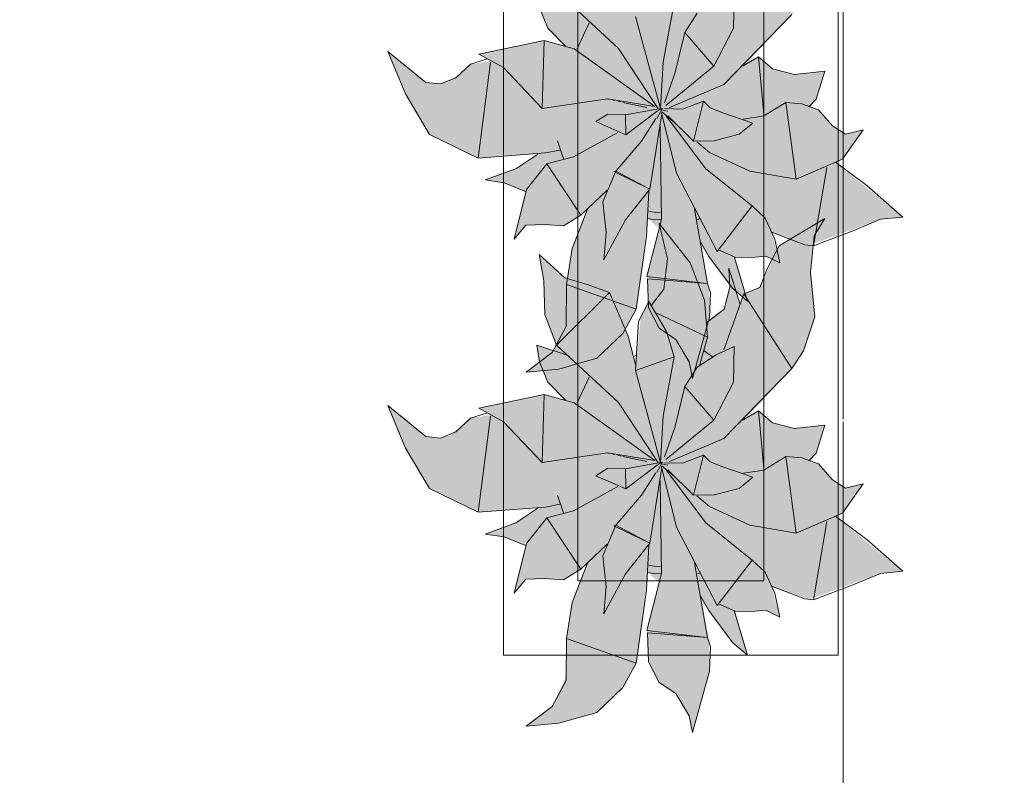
# Model space of a CAD drawing. Header units: millimetres. Extents: x -59761 to 112741, y -57975 to 46221.
# Tile 358 of 421: x 74743 to 76067, y -21503 to -20487. Entities that reach past the tile are written whole.
import ezdxf

# ---------------------------------------------------------------- set-up
doc = ezdxf.new("R2010")
doc.units = ezdxf.units.MM
doc.linetypes.add('короткая штриховая', pattern=[282.222222, 141.111111, -141.111111])
doc.linetypes.add('Штриховая', pattern=[564.444447, 282.222223, -282.222223])
for name, color, linetype in [('Интерьер - Мебель', 7, 'Continuous'), ('Элемент модели - Границы зон', 7, 'Continuous'), ('Элемент Модели - Зона', 7, 'Continuous')]:
    doc.layers.add(name, color=color, linetype=linetype)

msp = doc.modelspace()

# ---------------------------------------------------------------- hatches: boundary and pattern name
at = {"layer": 'Интерьер - Мебель', "linetype": 'Continuous', "lineweight": 0}
for points in [[(75238.13, -20530.01), (75261.57, -20587.25), (75294.14, -20641.57), (75359.54, -20673.43), (75439.45, -20668.04), (75411.7, -20686.8), (75368.65, -20702.89), (75394.53, -20706.52), (75423.13, -20718.16), (75408, -20782.3), (75423.53, -20763.69), (75466.35, -20763.97), (75473.91, -20764.57), (75497.33, -20750.25), (75506.28, -20742.2), (75485.77, -20796.11), (75479.27, -20836.89), (75477.86, -20892.98), (75458.84, -20934.71), (75424.09, -20961.19), (75467.88, -20957.37), (75519.1, -20942.66), (75553.79, -20909.38), (75571.8, -20876.34), (75587.5, -20754.56), (75602.77, -20768.46), (75586.11, -20832.56), (75588.14, -20874.52), (75602.47, -20902.3), (75625.18, -20917.17), (75642.8, -20947.31), (75647.59, -20969.63), (75670.37, -20887.35), (75669.67, -20848.38), (75658.9, -20791.92), (75697.5, -20843.68), (75721.52, -20865.84), (75704.61, -20806.5), (75734.54, -20806.28), (75746.14, -20805.12), (75764.87, -20814.45), (75753.77, -20773.03), (75804.39, -20790.7), (75900.07, -20755.76), (75930.14, -20752.94), (75839.58, -20679.04), (75849.26, -20674.92), (75877.02, -20635.34), (75853.19, -20641.28), (75835.42, -20629.93), (75816.9, -20608.61), (75805.58, -20604.57), (75813.82, -20594.25), (75825.24, -20556.51), (75784.39, -20561.08), (75754.88, -20553.5), (75736.09, -20537.38), (75717.35, -20549.15), (75781.01, -20480.37), (75796.82, -20456.56), (75812.09, -20410.76), (75806.29, -20351.27), (75811.06, -20302.02), (75825.56, -20278.63), (75763.76, -20315.48), (75738.12, -20371.42), (75716.28, -20380.13), (75711.32, -20392.82), (75696.33, -20345.62), (75697.54, -20370.79), (75689.98, -20400.49), (75667.06, -20417.85), (75663.69, -20388.47), (75644.57, -20338.36), (75602.53, -20285.37), (75614.1, -20332.79), (75608.92, -20373.65), (75592.6, -20395.02), (75588.8, -20390.32), (75578.02, -20411.07), (75571.39, -20476.93), (75561.1, -20436.69), (75536.02, -20378.27), (75475.97, -20358.33), (75441.32, -20326.83), (75447.54, -20362.33), (75448.96, -20407.89), (75464.72, -20448.85), (75479.22, -20462.59), (75438.22, -20448.82), (75441.71, -20471.56), (75453.08, -20498.59), (75476.93, -20522.84), (75448.34, -20515.45), (75360.18, -20533.48), (75376.79, -20542.65), (75349.19, -20547.23), (75339.3, -20556.37), (75322.96, -20568.1), (75308.88, -20573.79), (75288.9, -20571.67)], [(75238.13, -21006.03), (75261.57, -21063.27), (75294.14, -21117.59), (75359.54, -21149.45), (75439.45, -21144.06), (75411.7, -21162.82), (75368.65, -21178.91), (75394.53, -21182.54), (75423.13, -21194.18), (75408, -21258.32), (75423.53, -21239.71), (75466.35, -21239.99), (75473.91, -21240.6), (75497.33, -21226.27), (75506.28, -21218.23), (75485.77, -21272.13), (75479.27, -21312.91), (75477.86, -21369), (75458.84, -21410.73), (75424.09, -21437.21), (75467.88, -21433.4), (75519.1, -21418.68), (75553.79, -21385.4), (75571.8, -21352.37), (75587.5, -21230.58), (75602.77, -21244.48), (75586.11, -21308.58), (75588.14, -21350.54), (75602.47, -21378.32), (75625.18, -21393.19), (75642.8, -21423.33), (75647.59, -21445.65), (75670.37, -21363.37), (75669.67, -21324.4), (75658.9, -21267.94), (75697.5, -21319.7), (75721.52, -21341.86), (75704.61, -21282.52), (75734.54, -21282.3), (75746.14, -21281.14), (75764.87, -21290.47), (75753.77, -21249.05), (75804.39, -21266.72), (75900.07, -21231.78), (75930.14, -21228.96), (75839.58, -21155.06), (75849.26, -21150.94), (75877.02, -21111.36), (75853.19, -21117.3), (75835.42, -21105.95), (75816.9, -21084.63), (75805.58, -21080.59), (75813.82, -21070.27), (75825.24, -21032.53), (75784.39, -21037.11), (75754.88, -21029.52), (75736.09, -21013.4), (75717.35, -21025.18), (75781.01, -20956.39), (75796.82, -20932.58), (75812.09, -20886.78), (75806.29, -20827.29), (75811.06, -20778.04), (75825.56, -20754.65), (75763.76, -20791.51), (75738.12, -20847.44), (75716.28, -20856.15), (75711.32, -20868.84), (75696.33, -20821.64), (75697.54, -20846.82), (75689.98, -20876.51), (75667.06, -20893.88), (75663.69, -20864.49), (75644.57, -20814.38), (75602.53, -20761.4), (75614.1, -20808.81), (75608.92, -20849.67), (75592.6, -20871.04), (75588.8, -20866.34), (75578.02, -20887.09), (75571.39, -20952.95), (75561.1, -20912.71), (75536.02, -20854.29), (75475.97, -20834.35), (75441.32, -20802.85), (75447.54, -20838.35), (75448.96, -20883.91), (75464.72, -20924.87), (75479.22, -20938.62), (75438.22, -20924.84), (75441.71, -20947.58), (75453.08, -20974.61), (75476.93, -20998.86), (75448.34, -20991.47), (75360.18, -21009.51), (75376.79, -21018.67), (75349.19, -21023.25), (75339.3, -21032.39), (75322.96, -21044.13), (75308.88, -21049.81), (75288.9, -21047.69)]]:
    msp.add_hatch(color=255, dxfattribs=at).paths.add_polyline_path(points)

# ---------------------------------------------------------------- linework, layer by layer
at = {"layer": 'Интерьер - Мебель', "color": 7, "linetype": 'Continuous', "lineweight": 5}
for p, q in [((75393.46, -19841.77), (75393.46, -21341.77)), ((75843.46, -21341.77), (75843.46, -19841.77)), ((75493.46, -19941.77), (75493.46, -21241.77)), ((75743.46, -21241.77), (75743.46, -19941.77)), ((75493.46, -21241.77), (75743.46, -21241.77)), ((75393.46, -21341.77), (75843.46, -21341.77))]:
    msp.add_line(p, q, dxfattribs=at)
at = {"layer": 'Интерьер - Мебель', "color": 7, "linetype": 'Continuous', "lineweight": 15}
for p, q in [((75464.72, -20448.85), (75548.21, -20526.03)), ((75464.72, -20448.85), (75548.21, -20526.03)), ((75702.68, -20498.66), (75703.53, -20450.67)), ((75702.68, -20498.66), (75703.53, -20450.67)), ((75607.92, -20544.38), (75622.87, -20464.61)), ((75607.92, -20544.38), (75622.87, -20464.61)), ((75441.71, -20471.56), (75453.08, -20498.59)), ((75441.71, -20471.56), (75453.08, -20498.59)), ((75571.03, -20482.93), (75604.65, -20606.78)), ((75571.03, -20482.93), (75604.65, -20606.78)), ((75636.98, -20504.39), (75653.75, -20478.56)), ((75636.98, -20504.39), (75653.75, -20478.56)), ((75689.66, -20574.41), (75781.02, -20480.37)), ((75689.66, -20574.41), (75781.02, -20480.37)), ((75492.59, -20526.52), (75508.55, -20491.75)), ((75492.59, -20526.52), (75508.55, -20491.75)), ((75453.08, -20498.59), (75476.93, -20522.84)), ((75453.08, -20498.59), (75476.93, -20522.84)), ((75623.76, -20559.75), (75636.98, -20504.39)), ((75623.76, -20559.75), (75636.98, -20504.39)), ((75636.98, -20504.39), (75676.01, -20549.82)), ((75636.98, -20504.39), (75676.01, -20549.82)), ((75676.01, -20549.82), (75702.68, -20498.66)), ((75676.01, -20549.82), (75702.68, -20498.66)), ((75360.18, -20533.48), (75448.34, -20515.45)), ((75360.18, -20533.48), (75448.34, -20515.45)), ((75445.6, -20606.64), (75448.33, -20515.45)), ((75445.6, -20606.64), (75448.33, -20515.45)), ((75448.34, -20515.45), (75488.35, -20526.48)), ((75448.34, -20515.45), (75488.35, -20526.48)), ((75238.13, -20530.01), (75261.57, -20587.25)), ((75238.13, -20530.01), (75288.9, -20571.67)), ((75238.13, -20530.01), (75261.57, -20587.25)), ((75238.13, -20530.01), (75288.9, -20571.67)), ((75360.18, -20533.48), (75393.4, -20551.81)), ((75360.18, -20533.48), (75393.4, -20551.81)), ((75488.35, -20526.48), (75597.03, -20604.11)), ((75488.35, -20526.48), (75597.03, -20604.11)), ((75548.21, -20526.03), (75600.96, -20606.1)), ((75548.21, -20526.03), (75600.96, -20606.1)), ((75329.41, -20565.5), (75349.19, -20547.23)), ((75329.41, -20565.5), (75349.19, -20547.23)), ((75349.19, -20547.23), (75371.98, -20539.93)), ((75349.19, -20547.23), (75371.98, -20539.93)), ((75359.54, -20673.43), (75375.83, -20544.43)), ((75359.54, -20673.43), (75375.83, -20544.43)), ((75604.65, -20606.78), (75607.92, -20544.38)), ((75604.65, -20606.78), (75607.92, -20544.38)), ((75611.84, -20602.55), (75676.01, -20549.82)), ((75611.84, -20602.55), (75676.01, -20549.82)), ((75714.73, -20550), (75736.09, -20537.38)), ((75714.73, -20550), (75736.09, -20537.38)), ((75716.49, -20546.36), (75717.35, -20549.16)), ((75716.49, -20546.36), (75717.35, -20549.16)), ((75736.09, -20537.38), (75743.36, -20614.57)), ((75736.09, -20537.38), (75754.88, -20553.5)), ((75736.09, -20537.38), (75743.36, -20614.57)), ((75736.09, -20537.38), (75754.88, -20553.5)), ((75393.4, -20551.81), (75445.6, -20606.64)), ((75393.4, -20551.81), (75445.6, -20606.64)), ((75609.74, -20599.29), (75623.76, -20559.75)), ((75609.74, -20599.29), (75623.76, -20559.75)), ((75754.88, -20553.5), (75784.39, -20561.08)), ((75754.88, -20553.5), (75784.39, -20561.08)), ((75784.39, -20561.08), (75825.24, -20556.51)), ((75784.39, -20561.08), (75825.24, -20556.51)), ((75813.82, -20594.25), (75825.24, -20556.51)), ((75813.82, -20594.25), (75825.24, -20556.51)), ((75288.9, -20571.67), (75308.88, -20573.79)), ((75288.9, -20571.67), (75308.88, -20573.79)), ((75308.88, -20573.79), (75329.41, -20565.5)), ((75308.88, -20573.79), (75329.41, -20565.5)), ((75616.52, -20605.25), (75689.66, -20574.41)), ((75616.52, -20605.25), (75689.66, -20574.41)), ((75261.57, -20587.25), (75294.14, -20641.57)), ((75261.57, -20587.25), (75294.14, -20641.57)), ((75445.6, -20606.64), (75533.47, -20593.81)), ((75445.6, -20606.64), (75533.47, -20593.81)), ((75533.47, -20593.81), (75597.03, -20604.11)), ((75533.47, -20593.81), (75597.03, -20604.11)), ((75533.91, -20594.09), (75535.03, -20594.33)), ((75533.91, -20594.09), (75535.03, -20594.33)), ((75540.61, -20595.55), (75542.84, -20596.03)), ((75540.61, -20595.55), (75542.84, -20596.03)), ((75547.3, -20597), (75551.77, -20597.97)), ((75547.3, -20597), (75551.77, -20597.97)), ((75554, -20598.47), (75586.32, -20605.51)), ((75554, -20598.47), (75586.32, -20605.51)), ((75634.03, -20607.59), (75662.39, -20596.79)), ((75634.03, -20607.59), (75662.39, -20596.79)), ((75648.83, -20650.56), (75662.39, -20596.79)), ((75648.83, -20650.56), (75662.39, -20596.79)), ((75662.39, -20596.79), (75671.3, -20605.86)), ((75662.39, -20596.79), (75671.3, -20605.86)), ((75743.38, -20616.84), (75772.97, -20598.83)), ((75743.38, -20616.84), (75772.97, -20598.83)), ((75772.97, -20598.83), (75786.71, -20701.79)), ((75772.97, -20598.83), (75794.25, -20600.53)), ((75772.97, -20598.83), (75786.71, -20701.79)), ((75772.97, -20598.83), (75794.25, -20600.53)), ((75794.25, -20600.53), (75816.9, -20608.61)), ((75794.25, -20600.53), (75816.9, -20608.61)), ((75803.89, -20604.5), (75813.82, -20594.25)), ((75803.89, -20604.5), (75813.82, -20594.25)), ((75517.74, -20624.42), (75533.67, -20614.2)), ((75517.74, -20624.42), (75533.67, -20614.2)), ((75533.67, -20614.2), (75557.56, -20615.06)), ((75533.67, -20614.2), (75557.56, -20615.06)), ((75557.56, -20615.06), (75604.65, -20606.78)), ((75557.56, -20615.06), (75604.65, -20606.78)), ((75557.56, -20615.06), (75557.81, -20642.25)), ((75557.56, -20615.06), (75557.81, -20642.25)), ((75557.81, -20642.25), (75600.09, -20610.23)), ((75557.81, -20642.25), (75600.09, -20610.23)), ((75590.23, -20715.36), (75606.15, -20613.32)), ((75590.23, -20715.36), (75606.15, -20613.32)), ((75599.78, -20620.23), (75607.23, -20606.33)), ((75599.78, -20620.23), (75607.23, -20606.33)), ((75600.63, -20609.93), (75607.23, -20606.33)), ((75600.63, -20609.93), (75607.23, -20606.33)), ((75601.78, -20607.28), (75604.04, -20607.83)), ((75601.78, -20607.28), (75604.04, -20607.83)), ((75603.51, -20607.64), (75604.65, -20606.78)), ((75603.51, -20607.64), (75604.65, -20606.78)), ((75606.02, -20612.37), (75626.01, -20693.66)), ((75606.02, -20612.37), (75626.01, -20693.66)), ((75606.3, -20608.38), (75614.22, -20610.29)), ((75606.3, -20608.38), (75614.22, -20610.29)), ((75606.3, -20611.15), (75623.2, -20625.61)), ((75606.3, -20611.15), (75623.2, -20625.61)), ((75610.07, -20606.93), (75634.03, -20607.59)), ((75610.07, -20606.93), (75634.03, -20607.59)), ((75614.4, -20616.45), (75648.83, -20650.56)), ((75614.4, -20616.45), (75648.83, -20650.56)), ((75671.3, -20605.86), (75688.05, -20612.42)), ((75671.3, -20605.86), (75688.05, -20612.42)), ((75688.05, -20612.42), (75728.75, -20626.64)), ((75688.05, -20612.42), (75728.75, -20626.64)), ((75816.9, -20608.61), (75835.42, -20629.93)), ((75816.9, -20608.61), (75835.42, -20629.93)), ((75517.74, -20624.42), (75557.81, -20642.25)), ((75517.74, -20624.42), (75557.81, -20642.25)), ((75579.15, -20650.74), (75598.35, -20620.38)), ((75579.15, -20650.74), (75598.35, -20620.38)), ((75612.7, -20617.57), (75665.21, -20687.91)), ((75612.7, -20617.57), (75665.21, -20687.91)), ((75710.13, -20641.49), (75728.75, -20626.64)), ((75710.13, -20641.49), (75728.75, -20626.64)), ((75715.84, -20621.13), (75743.38, -20616.84)), ((75715.84, -20621.13), (75743.38, -20616.84)), ((75294.14, -20641.57), (75359.54, -20673.43)), ((75294.14, -20641.57), (75359.54, -20673.43)), ((75487.43, -20671.63), (75547.3, -20638.99)), ((75487.43, -20671.63), (75547.3, -20638.99)), ((75603.85, -20631.17), (75605.98, -20756.1)), ((75603.85, -20631.17), (75605.98, -20756.1)), ((75676.63, -20650.17), (75710.13, -20641.49)), ((75676.63, -20650.17), (75710.13, -20641.49)), ((75835.42, -20629.93), (75853.19, -20641.28)), ((75835.42, -20629.93), (75853.19, -20641.28)), ((75849.26, -20674.92), (75877.02, -20635.34)), ((75849.26, -20674.92), (75877.02, -20635.34)), ((75853.19, -20641.28), (75877.02, -20635.34)), ((75853.19, -20641.28), (75877.02, -20635.34)), ((75465.84, -20650.4), (75474.05, -20674.25)), ((75465.84, -20650.4), (75474.05, -20674.25)), ((75544.53, -20690.81), (75579.15, -20650.74)), ((75544.53, -20690.81), (75579.15, -20650.74)), ((75648.83, -20650.56), (75676.63, -20650.17)), ((75648.83, -20650.56), (75676.63, -20650.17)), ((75653.34, -20651.4), (75670.23, -20665.85)), ((75653.34, -20651.4), (75670.23, -20665.85)), ((75359.54, -20673.43), (75450.09, -20666.56)), ((75359.54, -20673.43), (75450.09, -20666.56)), ((75410.06, -20687.91), (75439.45, -20668.04)), ((75410.06, -20687.91), (75439.45, -20668.04)), ((75450.09, -20666.56), (75469.13, -20662.63)), ((75450.09, -20666.56), (75469.13, -20662.63)), ((75670.23, -20665.85), (75724.45, -20691.07)), ((75670.23, -20665.85), (75724.45, -20691.07)), ((75424.39, -20715.7), (75451.86, -20681.32)), ((75424.39, -20715.7), (75451.86, -20681.32)), ((75451.86, -20681.32), (75487.43, -20671.63)), ((75451.86, -20681.32), (75487.43, -20671.63)), ((75451.86, -20681.32), (75497.33, -20750.25)), ((75451.86, -20681.32), (75497.33, -20750.25)), ((75786.71, -20701.79), (75849.26, -20674.92)), ((75786.71, -20701.79), (75849.26, -20674.92)), ((75839.58, -20679.04), (75881.98, -20710.44)), ((75839.58, -20679.04), (75881.98, -20710.44)), ((75368.65, -20702.89), (75410.06, -20687.91)), ((75368.65, -20702.89), (75410.06, -20687.91)), ((75526.93, -20732.24), (75544.53, -20690.81)), ((75526.93, -20732.24), (75544.53, -20690.81)), ((75541.92, -20691.65), (75544.53, -20690.81)), ((75541.92, -20691.65), (75544.53, -20690.81)), ((75541.92, -20691.65), (75590.23, -20715.36)), ((75541.92, -20691.65), (75590.23, -20715.36)), ((75544.53, -20690.81), (75590.23, -20715.36)), ((75544.53, -20690.81), (75590.23, -20715.36)), ((75626.01, -20693.66), (75680.65, -20798.84)), ((75626.01, -20693.66), (75680.65, -20798.84)), ((75665.21, -20687.91), (75727.51, -20737.81)), ((75665.21, -20687.91), (75727.51, -20737.81)), ((75724.45, -20691.07), (75786.71, -20701.79)), ((75724.45, -20691.07), (75786.71, -20701.79)), ((75810.12, -20791.42), (75828.23, -20686.09)), ((75810.12, -20791.42), (75828.23, -20686.09)), ((75368.65, -20702.89), (75394.53, -20706.52)), ((75368.65, -20702.89), (75394.53, -20706.52)), ((75394.53, -20706.52), (75423.13, -20718.16)), ((75394.53, -20706.52), (75423.13, -20718.16)), ((75408, -20782.3), (75424.39, -20715.7)), ((75408, -20782.3), (75424.39, -20715.7)), ((75497.33, -20750.25), (75532.79, -20716.37)), ((75497.33, -20750.25), (75532.79, -20716.37)), ((75557.26, -20756.6), (75590.23, -20715.36)), ((75557.26, -20756.6), (75590.23, -20715.36)), ((75585.59, -20778.19), (75588.8, -20718.18)), ((75585.59, -20778.19), (75588.8, -20718.18)), ((75881.98, -20710.44), (75930.14, -20752.94)), ((75881.98, -20710.44), (75930.14, -20752.94)), ((75526.93, -20732.24), (75531.57, -20773.36)), ((75526.93, -20732.24), (75531.57, -20773.36)), ((75485.98, -20794.79), (75506.28, -20742.2)), ((75485.98, -20794.79), (75506.28, -20742.2)), ((75588.77, -20744.69), (75598.04, -20746.55)), ((75588.77, -20744.69), (75598.04, -20746.55)), ((75598.04, -20746.55), (75604.58, -20746.17)), ((75598.04, -20746.55), (75604.58, -20746.17)), ((75650.16, -20741.63), (75667.65, -20842.21)), ((75650.16, -20741.63), (75667.65, -20842.21)), ((75680.65, -20798.84), (75727.51, -20737.81)), ((75680.65, -20798.84), (75727.51, -20737.81)), ((75727.51, -20737.81), (75745, -20754.35)), ((75727.51, -20737.81), (75745, -20754.35)), ((75473.91, -20764.57), (75497.33, -20750.25)), ((75473.91, -20764.57), (75497.33, -20750.25)), ((75528.32, -20810.19), (75557.26, -20756.6)), ((75528.32, -20810.19), (75557.26, -20756.6)), ((75586.1, -20832.56), (75605.98, -20756.1)), ((75586.1, -20832.56), (75605.98, -20756.1)), ((75587.5, -20754.56), (75597.57, -20756.58)), ((75587.5, -20754.56), (75597.57, -20756.58)), ((75597.57, -20756.58), (75605.37, -20756.13)), ((75597.57, -20756.58), (75605.37, -20756.13)), ((75602.53, -20761.4), (75614.1, -20808.81)), ((75602.53, -20761.4), (75644.57, -20814.38)), ((75602.53, -20761.4), (75614.1, -20808.81)), ((75602.53, -20761.4), (75644.57, -20814.38)), ((75654.47, -20756.33), (75656.73, -20754.84)), ((75654.47, -20756.33), (75656.73, -20754.84)), ((75745, -20754.35), (75758.03, -20782.56)), ((75745, -20754.35), (75758.03, -20782.56)), ((75763.76, -20791.5), (75825.56, -20754.65)), ((75763.76, -20791.5), (75825.56, -20754.65)), ((75811.06, -20778.04), (75825.56, -20754.65)), ((75811.06, -20778.04), (75825.56, -20754.65)), ((75864.23, -20770.66), (75900.07, -20755.76)), ((75864.23, -20770.66), (75900.07, -20755.76)), ((75900.07, -20755.76), (75930.14, -20752.94)), ((75900.07, -20755.76), (75930.14, -20752.94)), ((75408, -20782.3), (75423.53, -20763.69)), ((75408, -20782.3), (75423.53, -20763.69)), ((75423.53, -20763.69), (75448.38, -20762.53)), ((75423.53, -20763.69), (75448.38, -20762.53)), ((75448.38, -20762.53), (75473.91, -20764.57)), ((75448.38, -20762.53), (75473.91, -20764.57)), ((75528.32, -20810.19), (75531.57, -20773.36)), ((75528.32, -20810.19), (75531.57, -20773.36)), ((75753.77, -20773.03), (75798.66, -20789.98)), ((75753.77, -20773.03), (75798.66, -20789.98)), ((75810.12, -20791.42), (75864.23, -20770.66)), ((75810.12, -20791.42), (75864.23, -20770.66)), ((75571.8, -20876.34), (75585.59, -20778.19)), ((75571.8, -20876.34), (75585.59, -20778.19)), ((75658.22, -20785.81), (75669.6, -20805.8)), ((75658.22, -20785.81), (75669.6, -20805.8)), ((75758.03, -20782.56), (75764.87, -20814.45)), ((75758.03, -20782.56), (75764.87, -20814.45)), ((75806.29, -20827.29), (75811.06, -20778.04)), ((75806.29, -20827.29), (75811.06, -20778.04)), ((75478.26, -20843.28), (75485.98, -20794.79)), ((75478.26, -20843.28), (75485.98, -20794.79)), ((75682.22, -20796.81), (75704.61, -20806.5)), ((75682.22, -20796.81), (75704.61, -20806.5)), ((75748.02, -20822.11), (75763.76, -20791.5)), ((75748.02, -20822.11), (75763.76, -20791.5)), ((75798.66, -20789.98), (75810.12, -20791.42)), ((75798.66, -20789.98), (75810.12, -20791.42)), ((75441.32, -20802.85), (75447.54, -20838.35)), ((75441.32, -20802.85), (75475.97, -20834.35)), ((75441.32, -20802.85), (75447.54, -20838.35)), ((75441.32, -20802.85), (75475.97, -20834.35)), ((75608.92, -20849.67), (75614.1, -20808.81)), ((75608.92, -20849.67), (75614.1, -20808.81)), ((75644.57, -20814.38), (75663.69, -20864.49)), ((75644.57, -20814.38), (75663.69, -20864.49)), ((75669.6, -20805.8), (75701.07, -20848.53)), ((75669.6, -20805.8), (75701.07, -20848.53)), ((75703.97, -20807.17), (75721.52, -20865.84)), ((75703.97, -20807.17), (75721.52, -20865.84)), ((75704.61, -20806.5), (75722.93, -20807.44)), ((75704.61, -20806.5), (75722.93, -20807.44)), ((75722.93, -20807.44), (75746.14, -20805.11)), ((75722.93, -20807.44), (75746.14, -20805.11)), ((75746.14, -20805.11), (75764.87, -20814.45)), ((75746.14, -20805.11), (75764.87, -20814.45)), ((75696.33, -20821.64), (75697.54, -20846.82)), ((75696.33, -20821.64), (75711.32, -20868.84)), ((75696.33, -20821.64), (75697.54, -20846.82)), ((75696.33, -20821.64), (75711.32, -20868.84)), ((75738.12, -20847.44), (75748.02, -20822.11)), ((75738.12, -20847.44), (75748.02, -20822.11)), ((75806.29, -20827.29), (75812.09, -20886.78)), ((75806.29, -20827.29), (75812.09, -20886.78)), ((75447.54, -20838.35), (75448.96, -20883.91)), ((75447.54, -20838.35), (75448.96, -20883.91)), ((75475.97, -20834.35), (75505.82, -20843.52)), ((75475.97, -20834.35), (75505.82, -20843.52)), ((75586.1, -20832.56), (75663.25, -20841.69)), ((75586.1, -20832.56), (75663.25, -20841.69)), ((75586.79, -20835.75), (75588.14, -20874.52)), ((75586.79, -20835.75), (75667.65, -20842.21)), ((75586.79, -20835.75), (75588.14, -20874.52)), ((75586.79, -20835.75), (75667.65, -20842.21)), ((75464.72, -20924.87), (75536.02, -20854.29)), ((75464.72, -20924.87), (75536.02, -20854.29)), ((75477.81, -20899.66), (75478.26, -20843.28)), ((75477.81, -20899.66), (75478.26, -20843.28)), ((75478.26, -20843.28), (75571.8, -20876.34)), ((75478.26, -20843.28), (75571.8, -20876.34)), ((75505.82, -20843.52), (75536.02, -20854.29)), ((75505.82, -20843.52), (75536.02, -20854.29)), ((75536.02, -20854.29), (75561.1, -20912.71)), ((75536.02, -20854.29), (75561.1, -20912.71)), ((75592.6, -20871.04), (75608.92, -20849.67)), ((75592.6, -20871.04), (75608.92, -20849.67)), ((75667.65, -20842.21), (75671.69, -20854.54)), ((75667.65, -20842.21), (75671.69, -20854.54)), ((75670.37, -20887.35), (75671.69, -20854.54)), ((75670.37, -20887.35), (75671.69, -20854.54)), ((75689.98, -20876.51), (75697.54, -20846.82)), ((75689.98, -20876.51), (75697.54, -20846.82)), ((75701.07, -20848.53), (75721.52, -20865.84)), ((75701.07, -20848.53), (75721.52, -20865.84)), ((75716.28, -20856.15), (75738.12, -20847.44)), ((75716.28, -20856.15), (75738.12, -20847.44)), ((75574.98, -20892.93), (75588.8, -20866.34)), ((75574.98, -20892.93), (75588.8, -20866.34)), ((75588.8, -20866.34), (75612.73, -20906.39)), ((75588.8, -20866.34), (75612.73, -20906.39)), ((75663.69, -20864.49), (75667.44, -20914.41)), ((75663.69, -20864.49), (75667.44, -20914.41)), ((75689.43, -20931.13), (75716.28, -20856.15)), ((75689.43, -20931.13), (75716.28, -20856.15)), ((75716.28, -20856.15), (75781.01, -20956.39)), ((75716.28, -20856.15), (75781.01, -20956.39)), ((75553.79, -20909.38), (75571.8, -20876.34)), ((75553.79, -20909.38), (75571.8, -20876.34)), ((75588.14, -20874.52), (75602.47, -20902.3)), ((75588.14, -20874.52), (75602.47, -20902.3)), ((75667.06, -20893.88), (75689.98, -20876.51)), ((75667.06, -20893.88), (75689.98, -20876.51)), ((75448.96, -20883.91), (75464.72, -20924.87)), ((75448.96, -20883.91), (75464.72, -20924.87)), ((75571.03, -20958.95), (75574.98, -20892.93)), ((75571.03, -20958.95), (75574.98, -20892.93)), ((75599.54, -20882.12), (75667.44, -20914.41)), ((75599.54, -20882.12), (75667.44, -20914.41)), ((75647.59, -20969.63), (75670.37, -20887.35)), ((75647.59, -20969.63), (75670.37, -20887.35)), ((75796.82, -20932.58), (75812.09, -20886.78)), ((75796.82, -20932.58), (75812.09, -20886.78)), ((75458.84, -20934.71), (75477.81, -20899.66)), ((75458.84, -20934.71), (75477.81, -20899.66)), ((75602.47, -20902.3), (75625.18, -20917.17)), ((75602.47, -20902.3), (75625.18, -20917.17)), ((75612.73, -20906.39), (75622.87, -20940.63)), ((75612.73, -20906.39), (75622.87, -20940.63)), ((75519.1, -20942.66), (75553.79, -20909.38)), ((75519.1, -20942.66), (75553.79, -20909.38)), ((75561.1, -20912.71), (75571.38, -20952.92)), ((75561.1, -20912.71), (75571.38, -20952.92)), ((75625.18, -20917.17), (75642.8, -20947.31)), ((75625.18, -20917.17), (75642.8, -20947.31)), ((75657.26, -20951.06), (75667.44, -20914.41)), ((75657.26, -20951.06), (75667.44, -20914.41)), ((75438.22, -20924.84), (75441.71, -20947.58)), ((75438.22, -20924.84), (75479.22, -20938.62)), ((75438.22, -20924.84), (75441.71, -20947.58)), ((75438.22, -20924.84), (75479.22, -20938.62)), ((75464.72, -20924.87), (75548.21, -21002.05)), ((75464.72, -20924.87), (75548.21, -21002.05)), ((75663.38, -20932.76), (75674.55, -20940.5)), ((75663.38, -20932.76), (75674.55, -20940.5)), ((75679.43, -20937.83), (75703.53, -20926.7)), ((75679.43, -20937.83), (75703.53, -20926.7)), ((75702.68, -20974.69), (75703.53, -20926.7)), ((75702.68, -20974.69), (75703.53, -20926.7)), ((75781.02, -20956.39), (75796.82, -20932.58)), ((75781.02, -20956.39), (75796.82, -20932.58)), ((75424.09, -20961.19), (75458.84, -20934.71)), ((75424.09, -20961.19), (75458.84, -20934.71)), ((75467.88, -20957.37), (75519.1, -20942.66)), ((75467.88, -20957.37), (75519.1, -20942.66)), ((75567.79, -20940.34), (75572.15, -20938.95)), ((75567.79, -20940.34), (75572.15, -20938.95)), ((75571.03, -20958.95), (75622.87, -20940.63)), ((75571.03, -20958.95), (75622.87, -20940.63)), ((75607.92, -21020.4), (75622.87, -20940.63)), ((75607.92, -21020.4), (75622.87, -20940.63)), ((75642.8, -20947.31), (75647.59, -20969.63)), ((75642.8, -20947.31), (75647.59, -20969.63)), ((75653.75, -20954.59), (75679.43, -20937.83)), ((75653.75, -20954.59), (75679.43, -20937.83)), ((75424.09, -20961.19), (75467.88, -20957.37)), ((75424.09, -20961.19), (75467.88, -20957.37)), ((75441.71, -20947.58), (75453.08, -20974.61)), ((75441.71, -20947.58), (75453.08, -20974.61)), ((75571.03, -20958.95), (75604.65, -21082.8)), ((75571.03, -20958.95), (75604.65, -21082.8)), ((75636.98, -20980.41), (75653.75, -20954.59)), ((75636.98, -20980.41), (75653.75, -20954.59)), ((75689.66, -21050.44), (75781.02, -20956.39)), ((75689.66, -21050.44), (75781.02, -20956.39)), ((75492.59, -21002.54), (75508.55, -20967.77)), ((75492.59, -21002.54), (75508.55, -20967.77)), ((75453.08, -20974.61), (75476.93, -20998.86)), ((75453.08, -20974.61), (75476.93, -20998.86)), ((75623.76, -21035.77), (75636.98, -20980.41)), ((75623.76, -21035.77), (75636.98, -20980.41)), ((75636.98, -20980.41), (75676.01, -21025.84)), ((75636.98, -20980.41), (75676.01, -21025.84)), ((75676.01, -21025.84), (75702.68, -20974.69)), ((75676.01, -21025.84), (75702.68, -20974.69)), ((75360.18, -21009.51), (75448.34, -20991.47)), ((75360.18, -21009.51), (75448.34, -20991.47)), ((75445.6, -21082.67), (75448.33, -20991.47)), ((75445.6, -21082.67), (75448.33, -20991.47)), ((75448.34, -20991.47), (75488.35, -21002.5)), ((75448.34, -20991.47), (75488.35, -21002.5)), ((75238.13, -21006.03), (75261.57, -21063.27)), ((75238.13, -21006.03), (75288.9, -21047.69)), ((75238.13, -21006.03), (75261.57, -21063.27)), ((75238.13, -21006.03), (75288.9, -21047.69)), ((75360.18, -21009.51), (75393.4, -21027.83)), ((75360.18, -21009.51), (75393.4, -21027.83)), ((75488.35, -21002.5), (75597.03, -21080.13)), ((75488.35, -21002.5), (75597.03, -21080.13)), ((75548.21, -21002.05), (75600.96, -21082.12)), ((75548.21, -21002.05), (75600.96, -21082.12)), ((75714.73, -21026.02), (75736.09, -21013.4)), ((75714.73, -21026.02), (75736.09, -21013.4)), ((75736.09, -21013.4), (75743.36, -21090.6)), ((75736.09, -21013.4), (75754.88, -21029.52)), ((75736.09, -21013.4), (75743.36, -21090.6)), ((75736.09, -21013.4), (75754.88, -21029.52)), ((75329.41, -21041.52), (75349.19, -21023.25)), ((75329.41, -21041.52), (75349.19, -21023.25)), ((75349.19, -21023.25), (75371.98, -21015.95)), ((75349.19, -21023.25), (75371.98, -21015.95)), ((75359.54, -21149.45), (75375.83, -21020.45)), ((75359.54, -21149.45), (75375.83, -21020.45)), ((75604.65, -21082.8), (75607.92, -21020.4)), ((75604.65, -21082.8), (75607.92, -21020.4)), ((75611.84, -21078.57), (75676.01, -21025.84)), ((75611.84, -21078.57), (75676.01, -21025.84)), ((75716.49, -21022.38), (75717.35, -21025.18)), ((75716.49, -21022.38), (75717.35, -21025.18)), ((75393.4, -21027.83), (75445.6, -21082.67)), ((75393.4, -21027.83), (75445.6, -21082.67)), ((75609.74, -21075.31), (75623.76, -21035.77)), ((75609.74, -21075.31), (75623.76, -21035.77)), ((75754.88, -21029.52), (75784.39, -21037.11)), ((75754.88, -21029.52), (75784.39, -21037.11)), ((75784.39, -21037.11), (75825.24, -21032.53)), ((75784.39, -21037.11), (75825.24, -21032.53)), ((75813.82, -21070.27), (75825.24, -21032.53)), ((75813.82, -21070.27), (75825.24, -21032.53)), ((75288.9, -21047.69), (75308.88, -21049.81)), ((75288.9, -21047.69), (75308.88, -21049.81)), ((75308.88, -21049.81), (75329.41, -21041.52)), ((75308.88, -21049.81), (75329.41, -21041.52)), ((75616.52, -21081.27), (75689.66, -21050.44)), ((75616.52, -21081.27), (75689.66, -21050.44)), ((75261.57, -21063.27), (75294.14, -21117.59)), ((75261.57, -21063.27), (75294.14, -21117.59)), ((75445.6, -21082.67), (75533.47, -21069.83)), ((75445.6, -21082.67), (75533.47, -21069.83)), ((75533.47, -21069.83), (75597.03, -21080.13)), ((75533.47, -21069.83), (75597.03, -21080.13)), ((75533.91, -21070.11), (75535.03, -21070.35)), ((75533.91, -21070.11), (75535.03, -21070.35)), ((75540.61, -21071.57), (75542.84, -21072.05)), ((75540.61, -21071.57), (75542.84, -21072.05)), ((75547.3, -21073.02), (75551.77, -21074)), ((75547.3, -21073.02), (75551.77, -21074)), ((75554, -21074.49), (75586.32, -21081.53)), ((75554, -21074.49), (75586.32, -21081.53)), ((75634.03, -21083.61), (75662.39, -21072.81)), ((75634.03, -21083.61), (75662.39, -21072.81)), ((75648.83, -21126.58), (75662.39, -21072.81)), ((75648.83, -21126.58), (75662.39, -21072.81)), ((75662.39, -21072.81), (75671.3, -21081.88)), ((75662.39, -21072.81), (75671.3, -21081.88)), ((75743.38, -21092.86), (75772.97, -21074.85)), ((75743.38, -21092.86), (75772.97, -21074.85)), ((75772.97, -21074.85), (75786.71, -21177.81)), ((75772.97, -21074.85), (75794.25, -21076.55)), ((75772.97, -21074.85), (75786.71, -21177.81)), ((75772.97, -21074.85), (75794.25, -21076.55)), ((75794.25, -21076.55), (75816.9, -21084.63)), ((75794.25, -21076.55), (75816.9, -21084.63)), ((75803.89, -21080.52), (75813.82, -21070.27)), ((75803.89, -21080.52), (75813.82, -21070.27)), ((75517.74, -21100.44), (75533.67, -21090.22)), ((75517.74, -21100.44), (75533.67, -21090.22)), ((75533.67, -21090.22), (75557.56, -21091.08)), ((75533.67, -21090.22), (75557.56, -21091.08)), ((75557.56, -21091.08), (75604.65, -21082.8)), ((75557.56, -21091.08), (75604.65, -21082.8)), ((75557.56, -21091.08), (75557.81, -21118.27)), ((75557.56, -21091.08), (75557.81, -21118.27)), ((75557.81, -21118.27), (75600.09, -21086.25)), ((75557.81, -21118.27), (75600.09, -21086.25)), ((75590.23, -21191.38), (75606.15, -21089.34)), ((75590.23, -21191.38), (75606.15, -21089.34)), ((75599.78, -21096.25), (75607.23, -21082.35)), ((75599.78, -21096.25), (75607.23, -21082.35)), ((75600.63, -21085.95), (75607.23, -21082.35)), ((75600.63, -21085.95), (75607.23, -21082.35)), ((75601.78, -21083.31), (75604.04, -21083.85)), ((75601.78, -21083.31), (75604.04, -21083.85)), ((75603.51, -21083.66), (75604.65, -21082.8)), ((75603.51, -21083.66), (75604.65, -21082.8)), ((75606.02, -21088.39), (75626.01, -21169.68)), ((75606.02, -21088.39), (75626.01, -21169.68)), ((75606.3, -21084.4), (75614.22, -21086.31)), ((75606.3, -21084.4), (75614.22, -21086.31)), ((75606.3, -21087.18), (75623.2, -21101.63)), ((75606.3, -21087.18), (75623.2, -21101.63)), ((75610.07, -21082.95), (75634.03, -21083.61)), ((75610.07, -21082.95), (75634.03, -21083.61)), ((75614.4, -21092.47), (75648.83, -21126.58)), ((75614.4, -21092.47), (75648.83, -21126.58)), ((75671.3, -21081.88), (75688.05, -21088.44)), ((75671.3, -21081.88), (75688.05, -21088.44)), ((75688.05, -21088.44), (75728.75, -21102.66)), ((75688.05, -21088.44), (75728.75, -21102.66)), ((75715.84, -21097.15), (75743.38, -21092.86)), ((75715.84, -21097.15), (75743.38, -21092.86)), ((75816.9, -21084.63), (75835.42, -21105.95)), ((75816.9, -21084.63), (75835.42, -21105.95)), ((75517.74, -21100.44), (75557.81, -21118.27)), ((75517.74, -21100.44), (75557.81, -21118.27)), ((75579.15, -21126.76), (75598.35, -21096.4)), ((75579.15, -21126.76), (75598.35, -21096.4)), ((75612.7, -21093.59), (75665.21, -21163.93)), ((75612.7, -21093.59), (75665.21, -21163.93)), ((75710.13, -21117.51), (75728.75, -21102.66)), ((75710.13, -21117.51), (75728.75, -21102.66)), ((75835.42, -21105.95), (75853.19, -21117.3)), ((75835.42, -21105.95), (75853.19, -21117.3)), ((75294.14, -21117.59), (75359.54, -21149.45)), ((75294.14, -21117.59), (75359.54, -21149.45)), ((75487.43, -21147.65), (75547.3, -21115.02)), ((75487.43, -21147.65), (75547.3, -21115.02)), ((75603.85, -21107.19), (75605.98, -21232.12)), ((75603.85, -21107.19), (75605.98, -21232.12)), ((75676.63, -21126.19), (75710.13, -21117.51)), ((75676.63, -21126.19), (75710.13, -21117.51)), ((75849.26, -21150.94), (75877.02, -21111.36)), ((75849.26, -21150.94), (75877.02, -21111.36)), ((75853.19, -21117.3), (75877.02, -21111.36)), ((75853.19, -21117.3), (75877.02, -21111.36)), ((75465.84, -21126.42), (75474.05, -21150.27)), ((75465.84, -21126.42), (75474.05, -21150.27)), ((75544.53, -21166.83), (75579.15, -21126.76)), ((75544.53, -21166.83), (75579.15, -21126.76)), ((75648.83, -21126.58), (75676.63, -21126.19)), ((75648.83, -21126.58), (75676.63, -21126.19)), ((75653.34, -21127.42), (75670.23, -21141.87)), ((75653.34, -21127.42), (75670.23, -21141.87)), ((75359.54, -21149.45), (75450.09, -21142.58)), ((75359.54, -21149.45), (75450.09, -21142.58)), ((75410.06, -21163.93), (75439.45, -21144.06)), ((75410.06, -21163.93), (75439.45, -21144.06)), ((75450.09, -21142.58), (75469.13, -21138.65)), ((75450.09, -21142.58), (75469.13, -21138.65)), ((75670.23, -21141.87), (75724.45, -21167.09)), ((75670.23, -21141.87), (75724.45, -21167.09)), ((75424.39, -21191.72), (75451.86, -21157.34)), ((75424.39, -21191.72), (75451.86, -21157.34)), ((75451.86, -21157.34), (75487.43, -21147.65)), ((75451.86, -21157.34), (75487.43, -21147.65)), ((75451.86, -21157.34), (75497.33, -21226.27)), ((75451.86, -21157.34), (75497.33, -21226.27)), ((75786.71, -21177.81), (75849.26, -21150.94)), ((75786.71, -21177.81), (75849.26, -21150.94)), ((75839.58, -21155.06), (75881.98, -21186.46)), ((75839.58, -21155.06), (75881.98, -21186.46)), ((75368.65, -21178.91), (75410.06, -21163.93)), ((75368.65, -21178.91), (75410.06, -21163.93)), ((75526.93, -21208.26), (75544.53, -21166.83)), ((75526.93, -21208.26), (75544.53, -21166.83)), ((75541.92, -21167.67), (75544.53, -21166.83)), ((75541.92, -21167.67), (75544.53, -21166.83)), ((75541.92, -21167.67), (75590.23, -21191.38)), ((75541.92, -21167.67), (75590.23, -21191.38)), ((75544.53, -21166.83), (75590.23, -21191.38)), ((75544.53, -21166.83), (75590.23, -21191.38)), ((75626.01, -21169.68), (75680.65, -21274.86)), ((75626.01, -21169.68), (75680.65, -21274.86)), ((75665.21, -21163.93), (75727.51, -21213.83)), ((75665.21, -21163.93), (75727.51, -21213.83)), ((75724.45, -21167.09), (75786.71, -21177.81)), ((75724.45, -21167.09), (75786.71, -21177.81)), ((75810.12, -21267.44), (75828.23, -21162.11)), ((75810.12, -21267.44), (75828.23, -21162.11)), ((75368.65, -21178.91), (75394.53, -21182.54)), ((75368.65, -21178.91), (75394.53, -21182.54)), ((75394.53, -21182.54), (75423.13, -21194.18)), ((75394.53, -21182.54), (75423.13, -21194.18)), ((75408, -21258.32), (75424.39, -21191.72)), ((75408, -21258.32), (75424.39, -21191.72)), ((75497.33, -21226.27), (75532.79, -21192.39)), ((75497.33, -21226.27), (75532.79, -21192.39)), ((75557.26, -21232.62), (75590.23, -21191.38)), ((75557.26, -21232.62), (75590.23, -21191.38)), ((75585.59, -21254.21), (75588.8, -21194.21)), ((75585.59, -21254.21), (75588.8, -21194.21)), ((75881.98, -21186.46), (75930.14, -21228.96)), ((75881.98, -21186.46), (75930.14, -21228.96)), ((75526.93, -21208.26), (75531.57, -21249.38)), ((75526.93, -21208.26), (75531.57, -21249.38)), ((75485.98, -21270.81), (75506.28, -21218.23)), ((75485.98, -21270.81), (75506.28, -21218.23)), ((75588.77, -21220.71), (75598.04, -21222.57)), ((75588.77, -21220.71), (75598.04, -21222.57)), ((75598.04, -21222.57), (75604.58, -21222.19)), ((75598.04, -21222.57), (75604.58, -21222.19)), ((75650.16, -21217.65), (75667.65, -21318.23)), ((75650.16, -21217.65), (75667.65, -21318.23)), ((75680.65, -21274.86), (75727.51, -21213.83)), ((75680.65, -21274.86), (75727.51, -21213.83)), ((75727.51, -21213.83), (75745, -21230.37)), ((75727.51, -21213.83), (75745, -21230.37)), ((75473.91, -21240.6), (75497.33, -21226.27)), ((75473.91, -21240.6), (75497.33, -21226.27)), ((75528.32, -21286.21), (75557.26, -21232.62)), ((75528.32, -21286.21), (75557.26, -21232.62)), ((75586.1, -21308.58), (75605.98, -21232.12)), ((75586.1, -21308.58), (75605.98, -21232.12)), ((75587.5, -21230.58), (75597.57, -21232.6)), ((75587.5, -21230.58), (75597.57, -21232.6)), ((75597.57, -21232.6), (75605.37, -21232.15)), ((75597.57, -21232.6), (75605.37, -21232.15)), ((75654.47, -21232.35), (75656.73, -21230.86)), ((75654.47, -21232.35), (75656.73, -21230.86)), ((75745, -21230.37), (75758.03, -21258.58)), ((75745, -21230.37), (75758.03, -21258.58)), ((75864.23, -21246.68), (75900.07, -21231.79)), ((75864.23, -21246.68), (75900.07, -21231.79)), ((75900.07, -21231.79), (75930.14, -21228.96)), ((75900.07, -21231.79), (75930.14, -21228.96)), ((75408, -21258.32), (75423.53, -21239.71)), ((75408, -21258.32), (75423.53, -21239.71)), ((75423.53, -21239.71), (75448.38, -21238.56)), ((75423.53, -21239.71), (75448.38, -21238.56)), ((75448.38, -21238.56), (75473.91, -21240.6)), ((75448.38, -21238.56), (75473.91, -21240.6)), ((75528.32, -21286.21), (75531.57, -21249.38)), ((75528.32, -21286.21), (75531.57, -21249.38)), ((75753.77, -21249.05), (75798.66, -21266)), ((75753.77, -21249.05), (75798.66, -21266)), ((75810.12, -21267.44), (75864.23, -21246.68)), ((75810.12, -21267.44), (75864.23, -21246.68)), ((75571.8, -21352.36), (75585.59, -21254.21)), ((75571.8, -21352.36), (75585.59, -21254.21)), ((75658.22, -21261.83), (75669.6, -21281.82)), ((75658.22, -21261.83), (75669.6, -21281.82)), ((75758.03, -21258.58), (75764.87, -21290.47)), ((75758.03, -21258.58), (75764.87, -21290.47)), ((75478.26, -21319.3), (75485.98, -21270.81)), ((75478.26, -21319.3), (75485.98, -21270.81)), ((75682.22, -21272.83), (75704.61, -21282.52)), ((75682.22, -21272.83), (75704.61, -21282.52)), ((75798.66, -21266), (75810.12, -21267.44)), ((75798.66, -21266), (75810.12, -21267.44)), ((75669.6, -21281.82), (75701.07, -21324.55)), ((75669.6, -21281.82), (75701.07, -21324.55)), ((75703.97, -21283.19), (75721.52, -21341.86)), ((75703.97, -21283.19), (75721.52, -21341.86)), ((75704.61, -21282.52), (75722.93, -21283.46)), ((75704.61, -21282.52), (75722.93, -21283.46)), ((75722.93, -21283.46), (75746.14, -21281.14)), ((75722.93, -21283.46), (75746.14, -21281.14)), ((75746.14, -21281.14), (75764.87, -21290.47)), ((75746.14, -21281.14), (75764.87, -21290.47)), ((75586.1, -21308.58), (75663.25, -21317.71)), ((75586.1, -21308.58), (75663.25, -21317.71)), ((75586.79, -21311.77), (75588.14, -21350.54)), ((75586.79, -21311.77), (75667.65, -21318.23)), ((75586.79, -21311.77), (75588.14, -21350.54)), ((75586.79, -21311.77), (75667.65, -21318.23)), ((75477.81, -21375.68), (75478.26, -21319.3)), ((75477.81, -21375.68), (75478.26, -21319.3)), ((75478.26, -21319.3), (75571.8, -21352.36)), ((75478.26, -21319.3), (75571.8, -21352.36)), ((75667.65, -21318.23), (75671.69, -21330.57)), ((75667.65, -21318.23), (75671.69, -21330.57)), ((75670.37, -21363.37), (75671.69, -21330.57)), ((75670.37, -21363.37), (75671.69, -21330.57)), ((75701.07, -21324.55), (75721.52, -21341.86)), ((75701.07, -21324.55), (75721.52, -21341.86)), ((75553.79, -21385.4), (75571.8, -21352.36)), ((75553.79, -21385.4), (75571.8, -21352.36)), ((75588.14, -21350.54), (75602.47, -21378.32)), ((75588.14, -21350.54), (75602.47, -21378.32)), ((75647.59, -21445.65), (75670.37, -21363.37)), ((75647.59, -21445.65), (75670.37, -21363.37)), ((75458.84, -21410.73), (75477.81, -21375.68)), ((75458.84, -21410.73), (75477.81, -21375.68)), ((75602.47, -21378.32), (75625.18, -21393.19)), ((75602.47, -21378.32), (75625.18, -21393.19)), ((75519.1, -21418.68), (75553.79, -21385.4)), ((75519.1, -21418.68), (75553.79, -21385.4)), ((75625.18, -21393.19), (75642.8, -21423.33)), ((75625.18, -21393.19), (75642.8, -21423.33)), ((75424.09, -21437.21), (75458.84, -21410.73)), ((75424.09, -21437.21), (75458.84, -21410.73)), ((75467.88, -21433.4), (75519.1, -21418.68)), ((75467.88, -21433.4), (75519.1, -21418.68)), ((75642.8, -21423.33), (75647.59, -21445.65)), ((75642.8, -21423.33), (75647.59, -21445.65)), ((75424.09, -21437.21), (75467.88, -21433.4)), ((75424.09, -21437.21), (75467.88, -21433.4))]:
    msp.add_line(p, q, dxfattribs=at)
at = {"layer": 'Элемент модели - Границы зон', "color": 7, "linetype": 'короткая штриховая', "lineweight": 15}
for points in [[(96025, -9000), (94825, -9000), (75238.88, -9000), (75238.88, -16794.88), (75850, -16794.88), (75850, -35690.78)], [(80700, -17700), (80700, -26250), (80650, -26250), (80650, -27750), (80700, -27750), (80700, -35699.94), (75850, -35699.94), (75850, -16794.88)]]:
    msp.add_lwpolyline(points, dxfattribs=at)
at = {"layer": 'Элемент Модели - Зона', "color": 253, "linetype": 'Штриховая', "lineweight": 15, "flags": 128}
for points in [[(-8890, -17680), (-3119.74, -17680), (-3119.74, -14858.42), (142.53, -11594.86), (156.67, -11609), (156.67, -11580), (18300, -11580), (18300, -11600), (32399.73, -11600), (32399.73, -11580), (69081.36, -11580), (72316.72, -14823.47), (72320.06, -15158.11), (72320.06, -17695), (72360, -17695), (72360, -19700), (72120, -19700), (72120, -18300), (71700, -18300), (71700, -17900), (63300, -17900), (63300, -18300), (62700, -18300), (62700, -17900), (54320, -17900), (54320, -27030), (62700, -27030), (62700, -26350), (63300, -26350), (63300, -27540), (67380, -27540), (67380, -26630), (67500, -26630), (67500, -27660), (62920, -27660), (62920, -32819.89), (72120, -32819.89), (72120, -27750), (71650, -27750), (71650, -26250), (72120, -26250), (72120, -21200), (72360, -21200), (72360, -33849.94), (72120, -33849.94), (72120, -33059.89), (54320, -33059.89), (54320, -39349.94), (72120, -39349.94), (72120, -36299.94), (71700.06, -36299.94), (71700.06, -35674.44), (72120, -35674.44), (72120, -35349.94), (72360, -35349.94), (72360, -35679.94), (75850, -35679.94), (75850, -16794.88), (75238.88, -16794.88), (75238.88, -9000), (80700, -9000), (80700, -8700), (81300, -8700), (81300, -9000), (87517.1, -9000), (87517.1, -320), (85530, -320), (85530, 300), (84182.9, 300), (81300, 300), (81300, -300), (80700, -300), (80700, 212.5), (79799.78, 212.5), (72300, 212.5), (72300, -300), (71700, -300), (71700, 212.5), (63300, 212.5), (63300, -300), (62700, -300), (62700, 212.5), (54300, 212.5), (54300, -300), (53700, -300), (53700, 212.5), (45650, 212.5), (45650, -300), (45050, -300), (44950, -300), (44950, -5367.2), (32450.06, -5367.2), (32450.06, -200), (32450.06, 7690), (32460.06, 7690), (32460.06, 13850), (29720, 13850), (29720, 5730), (28964.53, 5730), (28964.53, 212), (27300.06, 212), (27300.06, -300), (26700.06, -300), (26700.06, 212), (18300, 212), (18300, -300), (17700, -300), (17700, 212), (16025.03, 212), (16025.03, -7500), (16025.03, -9042.59), (9300, -9042.59), (9300, -9300), (8700, -9300), (8700, -9042.59), (300, -9042.59), (300, -9300), (-300, -9300), (-300, -9042.59), (-8250, -9042.59), (-8250, -9300), (-8850, -9300), (-8850, -9042.59), (-8890, -9042.59)], [(75850, -35690.78), (75850, -35699.94), (77410, -35699.94), (77410, -35679.94), (80725, -35679.94), (80725, -29900), (80700, -29900), (80700, -28400), (80725, -28400), (80725, -27750), (80650, -27750), (80650, -26250), (80725, -26250), (80725, -25600), (80700, -25600), (80700, -24100), (80725, -24100), (80725, -18300), (80700, -18300), (80700, -17700), (81300, -17700), (81300, -18175), (89700, -18175), (89700, -17700), (90300, -17700), (90300, -18175), (96025, -18175), (96025, -9000), (93380.68, -9000), (90300, -9000), (90300, -9300), (89700, -9300), (89700, -9000), (81300, -9000), (81300, -9300), (80700, -9300), (80700, -9000), (77696.33, -9000), (77696.33, -11247.67), (79332.5, -11247.67), (79332.5, -14421.89), (77696.33, -14421.89), (77696.33, -16794.88), (75850, -16794.88)]]:
    msp.add_lwpolyline(points, close=True, dxfattribs=at)

doc.saveas('drawing.dxf')
